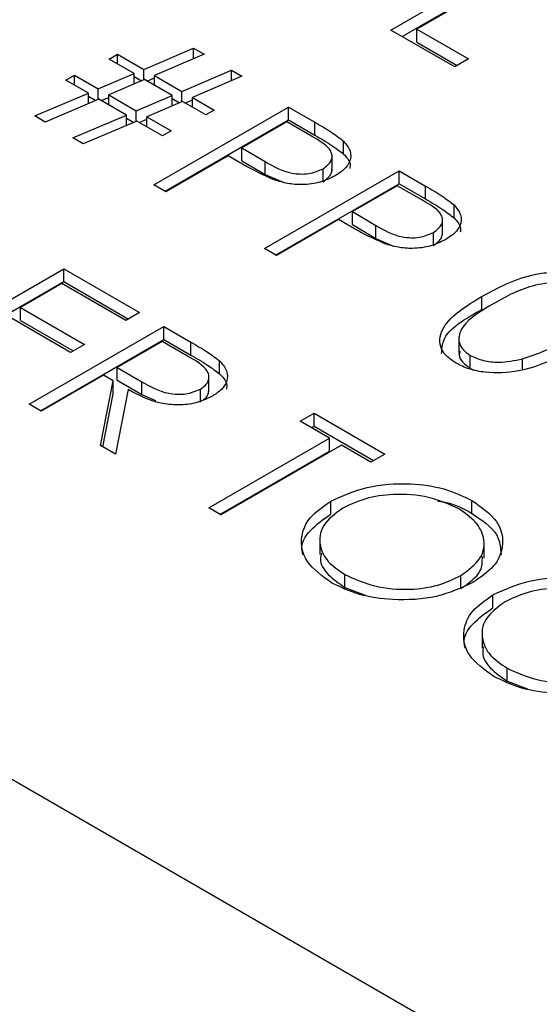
# Model space of a CAD drawing. Header units: inches. Extents: x 1802 to 2468, y -208 to -72.
# Tile 480 of 595: x 2221.305 to 2221.633, y -87.886 to -87.266. Entities that reach past the tile are written whole.
import ezdxf

# ---------------------------------------------------------------- set-up
doc = ezdxf.new("R2010")
doc.units = ezdxf.units.IN
doc.header["$LTSCALE"] = 0.5
doc.header["$MEASUREMENT"] = 0
doc.layers.add('DST-M-S', color=53, linetype='Continuous')

msp = doc.modelspace()

# ---------------------------------------------------------------- linework, layer by layer
at = {"layer": 'DST-M-S', "linetype": 'Continuous', "lineweight": 25}
for p, q in [((2221.53924, -87.27228), (2221.6241, -87.22329)), ((2221.63171, -87.22769), (2221.55556, -87.27165)), ((2221.54632, -87.27636), (2221.6241, -87.23146)), ((2221.5795, -87.29551), (2221.53924, -87.27228)), ((2221.55556, -87.27165), (2221.5882, -87.29049)), ((2221.55556, -87.27981), (2221.55556, -87.27165)), ((2221.38368, -87.29708), (2221.41496, -87.28374)), ((2221.41496, -87.28374), (2221.42152, -87.28752)), ((2221.41496, -87.29032), (2221.41496, -87.28374)), ((2221.55556, -87.27981), (2221.58113, -87.29457)), ((2221.36165, -87.29064), (2221.36709, -87.2875)), ((2221.37743, -87.29975), (2221.36165, -87.29064)), ((2221.36709, -87.2875), (2221.38368, -87.29708)), ((2221.36709, -87.29379), (2221.36709, -87.2875)), ((2221.42152, -87.28752), (2221.39024, -87.30087)), ((2221.5882, -87.29049), (2221.5795, -87.29551)), ((2221.38368, -87.30367), (2221.38368, -87.29708)), ((2221.40761, -87.3109), (2221.43889, -87.29755)), ((2221.43889, -87.29755), (2221.44545, -87.30134)), ((2221.43889, -87.30414), (2221.43889, -87.29755)), ((2221.33446, -87.30383), (2221.3399, -87.30069)), ((2221.34865, -87.31203), (2221.33446, -87.30383)), ((2221.3399, -87.30069), (2221.3549, -87.30936)), ((2221.3399, -87.30697), (2221.3399, -87.30069)), ((2221.3549, -87.30936), (2221.37743, -87.29975)), ((2221.38399, -87.30354), (2221.36148, -87.31316)), ((2221.37743, -87.30634), (2221.37743, -87.29975)), ((2221.37743, -87.30164), (2221.38211, -87.30434)), ((2221.40136, -87.31357), (2221.38399, -87.30354)), ((2221.38556, -87.30445), (2221.39024, -87.30245)), ((2221.39024, -87.30087), (2221.40761, -87.3109)), ((2221.39024, -87.30715), (2221.39024, -87.30087)), ((2221.44545, -87.30134), (2221.41418, -87.31469)), ((2221.3549, -87.31596), (2221.3549, -87.30936)), ((2221.31487, -87.32644), (2221.34865, -87.31203)), ((2221.35523, -87.31582), (2221.32145, -87.33024)), ((2221.34865, -87.31863), (2221.34865, -87.31203)), ((2221.34865, -87.31391), (2221.35335, -87.31663)), ((2221.37258, -87.32584), (2221.35523, -87.31582)), ((2221.35678, -87.31672), (2221.36148, -87.31472)), ((2221.36148, -87.31316), (2221.37884, -87.32317)), ((2221.36148, -87.31944), (2221.36148, -87.31316)), ((2221.37884, -87.32317), (2221.40136, -87.31357)), ((2221.40136, -87.32016), (2221.40136, -87.31357)), ((2221.40136, -87.31545), (2221.40604, -87.31816)), ((2221.40761, -87.31749), (2221.40761, -87.3109)), ((2221.40949, -87.31826), (2221.41418, -87.31626)), ((2221.41418, -87.31469), (2221.42801, -87.32267)), ((2221.41418, -87.32097), (2221.41418, -87.31469)), ((2221.40792, -87.31735), (2221.38542, -87.32697)), ((2221.38994, -87.36977), (2221.47479, -87.32079)), ((2221.42257, -87.32581), (2221.40792, -87.31735)), ((2221.42801, -87.32267), (2221.42257, -87.32581)), ((2221.47479, -87.32079), (2221.49143, -87.3304)), ((2221.47479, -87.32895), (2221.47479, -87.32079)), ((2221.32145, -87.33024), (2221.31487, -87.32644)), ((2221.33881, -87.34026), (2221.37258, -87.32584)), ((2221.37258, -87.33245), (2221.37258, -87.32584)), ((2221.37258, -87.32773), (2221.37728, -87.33044)), ((2221.37884, -87.32978), (2221.37884, -87.32317)), ((2221.38072, -87.33054), (2221.38542, -87.32853)), ((2221.38542, -87.32697), (2221.40082, -87.33586)), ((2221.38542, -87.33325), (2221.38542, -87.32697)), ((2221.39701, -87.37386), (2221.47479, -87.32895)), ((2221.47479, -87.32895), (2221.49143, -87.33856)), ((2221.37916, -87.32964), (2221.34539, -87.34405)), ((2221.39538, -87.339), (2221.37916, -87.32964)), ((2221.4737, -87.33021), (2221.44542, -87.34654)), ((2221.48922, -87.33917), (2221.4737, -87.33021)), ((2221.49143, -87.33856), (2221.49143, -87.3304)), ((2221.34539, -87.34405), (2221.33881, -87.34026)), ((2221.40082, -87.33586), (2221.39538, -87.339)), ((2221.44542, -87.34654), (2221.46009, -87.35522)), ((2221.44542, -87.3547), (2221.44542, -87.34654)), ((2221.50948, -87.35045), (2221.50948, -87.34229)), ((2221.43671, -87.35156), (2221.39755, -87.37417)), ((2221.44278, -87.35506), (2221.43671, -87.35156)), ((2221.5022, -87.36096), (2221.5022, -87.35075)), ((2221.44542, -87.3547), (2221.46009, -87.36339)), ((2221.46009, -87.36339), (2221.46009, -87.35522)), ((2221.4966, -87.36786), (2221.4966, -87.3597)), ((2221.45956, -87.40997), (2221.54441, -87.36098)), ((2221.46009, -87.36339), (2221.4714, -87.36821)), ((2221.54441, -87.36098), (2221.56105, -87.37059)), ((2221.54441, -87.36915), (2221.54441, -87.36098)), ((2221.39755, -87.37417), (2221.38994, -87.36977)), ((2221.46663, -87.41405), (2221.54441, -87.36915)), ((2221.54332, -87.3704), (2221.51504, -87.38673)), ((2221.55884, -87.37936), (2221.54332, -87.3704)), ((2221.54441, -87.36915), (2221.56105, -87.37875)), ((2221.56105, -87.37875), (2221.56105, -87.37059)), ((2221.5791, -87.39065), (2221.5791, -87.38248)), ((2221.51504, -87.38673), (2221.52971, -87.39541)), ((2221.51504, -87.3949), (2221.51504, -87.38673)), ((2221.57183, -87.40115), (2221.57183, -87.39094)), ((2220.68961, -87.39187), (2226.33232, -90.64934)), ((2221.50634, -87.39175), (2221.46717, -87.41436)), ((2221.51241, -87.39526), (2221.50634, -87.39175)), ((2221.51504, -87.3949), (2221.52971, -87.40358)), ((2221.52971, -87.40358), (2221.52971, -87.39541)), ((2221.56622, -87.40805), (2221.56622, -87.39989)), ((2221.52971, -87.40358), (2221.54103, -87.4084)), ((2221.46717, -87.41436), (2221.45956, -87.40997)), ((2221.24824, -87.47167), (2221.3331, -87.42268)), ((2221.3331, -87.42268), (2221.38096, -87.45032)), ((2221.3331, -87.43085), (2221.3331, -87.42268)), ((2221.25532, -87.47575), (2221.3331, -87.43085)), ((2221.33201, -87.4321), (2221.3059, -87.44718)), ((2221.37226, -87.45534), (2221.33201, -87.4321)), ((2221.3331, -87.43085), (2221.37389, -87.4544)), ((2221.5966, -87.4483), (2221.5966, -87.44013)), ((2221.33745, -87.47544), (2221.2972, -87.4522)), ((2221.3059, -87.44718), (2221.34615, -87.47041)), ((2221.3059, -87.45534), (2221.3059, -87.44718)), ((2221.38096, -87.45032), (2221.37226, -87.45534)), ((2221.3059, -87.45534), (2221.33908, -87.47449)), ((2221.31134, -87.50809), (2221.39619, -87.45911)), ((2221.39619, -87.45911), (2221.41317, -87.46891)), ((2221.39619, -87.46727), (2221.39619, -87.45911)), ((2221.31841, -87.51217), (2221.39619, -87.46727)), ((2221.34615, -87.47041), (2221.33745, -87.47544)), ((2221.3951, -87.46853), (2221.36682, -87.48486)), ((2221.41101, -87.47771), (2221.3951, -87.46853)), ((2221.39619, -87.46727), (2221.41317, -87.47708)), ((2221.41317, -87.47708), (2221.41317, -87.46891)), ((2221.58203, -87.46562), (2221.58203, -87.47582)), ((2221.58935, -87.48552), (2221.58935, -87.47736)), ((2221.43124, -87.48884), (2221.43124, -87.48068)), ((2221.62213, -87.48607), (2221.62213, -87.47946)), ((2221.35812, -87.48988), (2221.31895, -87.51249)), ((2221.3643, -87.49345), (2221.35812, -87.48988)), ((2221.36682, -87.48486), (2221.38224, -87.49389)), ((2221.36682, -87.49302), (2221.36682, -87.48486)), ((2221.42461, -87.50009), (2221.42461, -87.48988)), ((2221.58935, -87.48552), (2221.59203, -87.48654)), ((2221.35631, -87.53406), (2221.3643, -87.49345)), ((2221.3643, -87.50162), (2221.3643, -87.49345)), ((2221.36682, -87.49302), (2221.38224, -87.50206)), ((2221.38224, -87.50206), (2221.38224, -87.49389)), ((2221.35776, -87.53489), (2221.3643, -87.50162)), ((2221.37372, -87.49889), (2221.36573, -87.53949)), ((2221.38224, -87.50206), (2221.39091, -87.50576)), ((2221.41921, -87.50674), (2221.41921, -87.49857)), ((2221.31895, -87.51249), (2221.31134, -87.50809)), ((2221.48213, -87.51877), (2221.49084, -87.51374)), ((2221.49084, -87.51374), (2221.53544, -87.53949)), ((2221.49084, -87.52191), (2221.49084, -87.51374)), ((2221.50063, -87.52944), (2221.48213, -87.51877)), ((2221.4892, -87.52285), (2221.49084, -87.52191)), ((2221.49084, -87.52191), (2221.52837, -87.54358)), ((2221.42448, -87.5734), (2221.50063, -87.52944)), ((2221.50063, -87.53761), (2221.50063, -87.52944)), ((2221.36573, -87.53949), (2221.35631, -87.53406)), ((2221.43155, -87.57749), (2221.50063, -87.53761)), ((2221.50824, -87.53384), (2221.43209, -87.5778)), ((2221.52673, -87.54452), (2221.50824, -87.53384)), ((2221.53544, -87.53949), (2221.52673, -87.54452)), ((2221.50134, -87.57739), (2221.50134, -87.56922)), ((2221.59037, -87.57686), (2221.59037, -87.56869)), ((2221.43209, -87.5778), (2221.42448, -87.5734)), ((2221.49451, -87.59263), (2221.49451, -87.60284)), ((2221.59804, -87.6051), (2221.59804, -87.5949)), ((2221.51025, -87.62355), (2221.51025, -87.61538)), ((2221.58335, -87.62425), (2221.58335, -87.61608)), ((2221.51025, -87.62355), (2221.52317, -87.62848)), ((2221.6036, -87.63642), (2221.6036, -87.62826)), ((2221.59677, -87.65166), (2221.59677, -87.66187)), ((2221.61251, -87.68258), (2221.61251, -87.67442)), ((2221.61251, -87.68258), (2221.62542, -87.68751))]:
    msp.add_line(p, q, dxfattribs=at)
for points, knots in [([(2221.49143, -87.3304), (2221.49507, -87.33248), (2221.50156, -87.33621), (2221.50706, -87.34043), (2221.50948, -87.34229)], [0, 0, 0, 0, 0.5603137, 1, 1, 1, 1]), ([(2221.4966, -87.3597), (2221.49865, -87.35807), (2221.50173, -87.35562), (2221.50243, -87.35161), (2221.50074, -87.34567), (2221.49434, -87.34205), (2221.48922, -87.33917)], [0, 0, 0, 0, 0.248969, 0.374729, 0.500383, 1, 1, 1, 1]), ([(2221.49143, -87.33856), (2221.49507, -87.34065), (2221.50156, -87.34437), (2221.50706, -87.3486), (2221.50948, -87.35045)], [0, 0, 0, 0, 0.5603137, 1, 1, 1, 1]), ([(2221.50948, -87.34229), (2221.51113, -87.34431), (2221.51442, -87.34836), (2221.51401, -87.35476), (2221.51031, -87.36014), (2221.50627, -87.36276), (2221.50425, -87.36407)], [0, 0, 0, 0, 0.279705, 0.559381, 0.779509, 1, 1, 1, 1]), ([(2221.50948, -87.35045), (2221.51133, -87.35247), (2221.51398, -87.35537), (2221.51354, -87.35857), (2221.51341, -87.35954)], [0, 0, 0, 0, 0.697647, 1, 1, 1, 1]), ([(2221.46578, -87.36673), (2221.46126, -87.36471), (2221.45318, -87.36108), (2221.44596, -87.3569), (2221.44278, -87.35506)], [0, 0, 0, 0, 0.559694, 1, 1, 1, 1]), ([(2221.46009, -87.35522), (2221.46524, -87.35822), (2221.47169, -87.36196), (2221.48219, -87.36313), (2221.48936, -87.36276), (2221.49371, -87.36092), (2221.4966, -87.3597)], [0, 0, 0, 0, 0.499721, 0.62535, 0.751083, 1, 1, 1, 1]), ([(2221.4966, -87.36786), (2221.49871, -87.36623), (2221.50182, -87.36383), (2221.50209, -87.36089), (2221.50217, -87.35994)], [0, 0, 0, 0, 0.6764777, 1, 1, 1, 1]), ([(2221.50425, -87.36407), (2221.50125, -87.36557), (2221.49526, -87.36857), (2221.48419, -87.37004), (2221.47402, -87.36924), (2221.46853, -87.36757), (2221.46578, -87.36673)], [0, 0, 0, 0, 0.280099, 0.559324, 0.779458, 1, 1, 1, 1]), ([(2221.56105, -87.37059), (2221.56469, -87.37268), (2221.57119, -87.3764), (2221.57669, -87.38062), (2221.5791, -87.38248)], [0, 0, 0, 0, 0.560314, 1, 1, 1, 1]), ([(2221.56622, -87.39989), (2221.56827, -87.39826), (2221.57136, -87.39581), (2221.57206, -87.3918), (2221.57036, -87.38586), (2221.56396, -87.38225), (2221.55884, -87.37936)], [0, 0, 0, 0, 0.248969, 0.374729, 0.500383, 1, 1, 1, 1]), ([(2221.56105, -87.37875), (2221.56469, -87.38084), (2221.57119, -87.38457), (2221.57669, -87.38879), (2221.5791, -87.39065)], [0, 0, 0, 0, 0.560314, 1, 1, 1, 1]), ([(2221.5791, -87.38248), (2221.58075, -87.38451), (2221.58405, -87.38856), (2221.58364, -87.39495), (2221.57993, -87.40033), (2221.57589, -87.40295), (2221.57387, -87.40427)], [0, 0, 0, 0, 0.279705, 0.559381, 0.779509, 1, 1, 1, 1]), ([(2221.5791, -87.39065), (2221.58095, -87.39267), (2221.58361, -87.39556), (2221.58317, -87.39876), (2221.58303, -87.39973)], [0, 0, 0, 0, 0.697647, 1, 1, 1, 1]), ([(2221.5354, -87.40692), (2221.53088, -87.4049), (2221.5228, -87.40128), (2221.51558, -87.3971), (2221.51241, -87.39526)], [0, 0, 0, 0, 0.559694, 1, 1, 1, 1]), ([(2221.52971, -87.39541), (2221.53486, -87.39841), (2221.54131, -87.40216), (2221.55182, -87.40332), (2221.55898, -87.40296), (2221.56333, -87.40111), (2221.56622, -87.39989)], [0, 0, 0, 0, 0.499721, 0.62535, 0.751083, 1, 1, 1, 1]), ([(2221.56622, -87.40805), (2221.56833, -87.40643), (2221.57144, -87.40402), (2221.57171, -87.40108), (2221.57179, -87.40013)], [0, 0, 0, 0, 0.676478, 1, 1, 1, 1]), ([(2221.57387, -87.40427), (2221.57087, -87.40576), (2221.56488, -87.40876), (2221.55382, -87.41023), (2221.54364, -87.40943), (2221.53815, -87.40776), (2221.5354, -87.40692)], [0, 0, 0, 0, 0.280099, 0.559324, 0.779458, 1, 1, 1, 1]), ([(2221.5966, -87.44013), (2221.60706, -87.43447), (2221.62015, -87.42739), (2221.6408, -87.42459), (2221.65137, -87.42485), (2221.66155, -87.42679), (2221.66692, -87.42942), (2221.6696, -87.43074)], [0, 0, 0, 0, 0.498702, 0.624177, 0.749467, 0.874745, 1, 1, 1, 1]), ([(2221.66115, -87.43591), (2221.65901, -87.4349), (2221.65473, -87.43288), (2221.64659, -87.43162), (2221.6383, -87.43165), (2221.62235, -87.43438), (2221.61229, -87.44001), (2221.60424, -87.44451)], [0, 0, 0, 0, 0.125139, 0.250418, 0.375519, 0.500847, 1, 1, 1, 1]), ([(2221.5804, -87.48224), (2221.57812, -87.48069), (2221.57357, -87.4776), (2221.569, -87.46983), (2221.57212, -87.45517), (2221.5868, -87.44615), (2221.5966, -87.44013)], [0, 0, 0, 0, 0.125551, 0.25109, 0.50025, 1, 1, 1, 1]), ([(2221.60424, -87.44451), (2221.59637, -87.44912), (2221.58459, -87.45603), (2221.58116, -87.46742), (2221.58416, -87.47364), (2221.58762, -87.47612), (2221.58935, -87.47736)], [0, 0, 0, 0, 0.500291, 0.749086, 0.874606, 1, 1, 1, 1]), ([(2221.57126, -87.47609), (2221.5714, -87.47331), (2221.57194, -87.46236), (2221.58606, -87.4543), (2221.5966, -87.4483)], [0, 0, 0, 0, 0.254367, 1, 1, 1, 1]), ([(2221.41317, -87.46891), (2221.41679, -87.47098), (2221.42324, -87.47469), (2221.4288, -87.47885), (2221.43124, -87.48068)], [0, 0, 0, 0, 0.56024, 1, 1, 1, 1]), ([(2221.62213, -87.47946), (2221.62712, -87.47782), (2221.63604, -87.4749), (2221.64342, -87.4708), (2221.64667, -87.469)], [0, 0, 0, 0, 0.559599, 1, 1, 1, 1]), ([(2221.41921, -87.49857), (2221.42036, -87.4978), (2221.42266, -87.49626), (2221.42436, -87.49333), (2221.42485, -87.4903), (2221.4227, -87.48427), (2221.41621, -87.48062), (2221.41101, -87.47771)], [0, 0, 0, 0, 0.1253074, 0.250617, 0.3759543, 0.5012806, 1, 1, 1, 1]), ([(2221.41317, -87.47708), (2221.41679, -87.47915), (2221.42324, -87.48285), (2221.4288, -87.48701), (2221.43124, -87.48884)], [0, 0, 0, 0, 0.56024, 1, 1, 1, 1]), ([(2221.65425, -87.47341), (2221.64359, -87.47902), (2221.62761, -87.48742), (2221.60201, -87.48889), (2221.58849, -87.48621), (2221.58309, -87.48356), (2221.5804, -87.48224)], [0, 0, 0, 0, 0.499407, 0.748743, 0.874372, 1, 1, 1, 1]), ([(2221.58286, -87.47487), (2221.5826, -87.47561), (2221.58179, -87.47792), (2221.58432, -87.48181), (2221.58768, -87.48429), (2221.58935, -87.48552)], [0, 0, 0, 0, 0.191677, 0.596042, 1, 1, 1, 1]), ([(2221.58935, -87.47736), (2221.59196, -87.47853), (2221.59718, -87.48087), (2221.60919, -87.48221), (2221.61722, -87.4805), (2221.62213, -87.47946)], [0, 0, 0, 0, 0.280257, 0.560781, 1, 1, 1, 1]), ([(2221.43124, -87.48068), (2221.43302, -87.48272), (2221.43658, -87.48681), (2221.43646, -87.49335), (2221.43297, -87.49894), (2221.42886, -87.50163), (2221.4268, -87.50298)], [0, 0, 0, 0, 0.279797, 0.5595, 0.779626, 1, 1, 1, 1]), ([(2221.43124, -87.48884), (2221.4332, -87.49088), (2221.43615, -87.49396), (2221.43581, -87.49741), (2221.43569, -87.49858)], [0, 0, 0, 0, 0.663336, 1, 1, 1, 1]), ([(2221.38224, -87.49389), (2221.38746, -87.49689), (2221.39401, -87.50065), (2221.40458, -87.50197), (2221.41185, -87.50166), (2221.41627, -87.49981), (2221.41921, -87.49857)], [0, 0, 0, 0, 0.499827, 0.625498, 0.751208, 1, 1, 1, 1]), ([(2221.4268, -87.50298), (2221.4239, -87.5044), (2221.41809, -87.50724), (2221.40677, -87.50893), (2221.39007, -87.50753), (2221.38046, -87.50245), (2221.37372, -87.49889)], [0, 0, 0, 0, 0.18712, 0.373979, 0.560911, 1, 1, 1, 1]), ([(2221.42088, -87.50546), (2221.4214, -87.50509), (2221.42304, -87.50394), (2221.42432, -87.50168), (2221.42445, -87.49987), (2221.4245, -87.49906)], [0, 0, 0, 0, 0.207022, 0.646979, 1, 1, 1, 1]), ([(2221.50134, -87.56922), (2221.50867, -87.5659), (2221.52333, -87.55924), (2221.54986, -87.55734), (2221.5734, -87.56067), (2221.58472, -87.56602), (2221.59037, -87.56869)], [0, 0, 0, 0, 0.279731, 0.559327, 0.77968, 1, 1, 1, 1]), ([(2221.58205, -87.57393), (2221.57599, -87.57124), (2221.56389, -87.56586), (2221.54218, -87.56424), (2221.52282, -87.56695), (2221.5136, -87.57138), (2221.50899, -87.5736)], [0, 0, 0, 0, 0.279627, 0.55935, 0.77963, 1, 1, 1, 1]), ([(2221.50185, -87.62058), (2221.496, -87.61637), (2221.48431, -87.60794), (2221.48167, -87.59257), (2221.48723, -87.57895), (2221.49663, -87.57247), (2221.50134, -87.56922)], [0, 0, 0, 0, 0.279663, 0.559354, 0.779636, 1, 1, 1, 1]), ([(2221.56895, -87.5691), (2221.57019, -87.56927), (2221.5785, -87.57041), (2221.58492, -87.5739), (2221.59037, -87.57686)], [0, 0, 0, 0, 0.149262, 1, 1, 1, 1]), ([(2221.59037, -87.56869), (2221.59633, -87.57294), (2221.60822, -87.58142), (2221.61105, -87.59695), (2221.60529, -87.61069), (2221.59573, -87.61722), (2221.59095, -87.62049)], [0, 0, 0, 0, 0.279767, 0.559358, 0.779571, 1, 1, 1, 1]), ([(2221.50899, -87.5736), (2221.50429, -87.57706), (2221.49489, -87.58399), (2221.49361, -87.59657), (2221.49869, -87.60752), (2221.50639, -87.61276), (2221.51025, -87.61538)], [0, 0, 0, 0, 0.279416, 0.559077, 0.779478, 1, 1, 1, 1]), ([(2221.58335, -87.61608), (2221.58809, -87.61259), (2221.59756, -87.60562), (2221.59892, -87.59292), (2221.59345, -87.58196), (2221.58585, -87.57661), (2221.58205, -87.57393)], [0, 0, 0, 0, 0.279468, 0.55887, 0.779516, 1, 1, 1, 1]), ([(2221.59037, -87.57686), (2221.59658, -87.58109), (2221.60778, -87.58871), (2221.60843, -87.59862), (2221.60872, -87.60303)], [0, 0, 0, 0, 0.554805, 1, 1, 1, 1]), ([(2221.48389, -87.60273), (2221.48361, -87.60172), (2221.48215, -87.59657), (2221.48769, -87.58708), (2221.49679, -87.58062), (2221.50134, -87.57739)], [0, 0, 0, 0, 0.108942, 0.554389, 1, 1, 1, 1]), ([(2221.49548, -87.60187), (2221.49519, -87.60309), (2221.49407, -87.6077), (2221.49901, -87.61571), (2221.5065, -87.62093), (2221.51025, -87.62355)], [0, 0, 0, 0, 0.153197, 0.576483, 1, 1, 1, 1]), ([(2221.58335, -87.62425), (2221.58835, -87.62077), (2221.5969, -87.61483), (2221.59694, -87.6072), (2221.59695, -87.60402)], [0, 0, 0, 0, 0.584093, 1, 1, 1, 1]), ([(2221.59095, -87.62049), (2221.58362, -87.62386), (2221.56896, -87.6306), (2221.54228, -87.63205), (2221.51869, -87.62878), (2221.50746, -87.62332), (2221.50185, -87.62058)], [0, 0, 0, 0, 0.2796304, 0.5593429, 0.7795972, 1, 1, 1, 1]), ([(2221.51025, -87.61538), (2221.51625, -87.61814), (2221.52825, -87.62365), (2221.55003, -87.62549), (2221.56946, -87.62275), (2221.57872, -87.6183), (2221.58335, -87.61608)], [0, 0, 0, 0, 0.27983, 0.559389, 0.779654, 1, 1, 1, 1]), ([(2221.6036, -87.62826), (2221.61093, -87.62493), (2221.62559, -87.61828), (2221.65211, -87.61637), (2221.67566, -87.61971), (2221.68698, -87.62505), (2221.69263, -87.62773)], [0, 0, 0, 0, 0.279731, 0.559327, 0.77968, 1, 1, 1, 1]), ([(2221.6843, -87.63297), (2221.67825, -87.63028), (2221.66615, -87.62489), (2221.64444, -87.62327), (2221.62508, -87.62598), (2221.61586, -87.63042), (2221.61125, -87.63263)], [0, 0, 0, 0, 0.279627, 0.55935, 0.77963, 1, 1, 1, 1]), ([(2221.60411, -87.67962), (2221.59826, -87.6754), (2221.58657, -87.66697), (2221.58393, -87.6516), (2221.58948, -87.63799), (2221.59889, -87.6315), (2221.6036, -87.62826)], [0, 0, 0, 0, 0.279663, 0.559354, 0.779636, 1, 1, 1, 1]), ([(2221.61125, -87.63263), (2221.60655, -87.6361), (2221.59715, -87.64302), (2221.59587, -87.6556), (2221.60095, -87.66655), (2221.60865, -87.67179), (2221.61251, -87.67442)], [0, 0, 0, 0, 0.279416, 0.559077, 0.779478, 1, 1, 1, 1]), ([(2221.58615, -87.66176), (2221.58586, -87.66075), (2221.58441, -87.6556), (2221.58995, -87.64611), (2221.59905, -87.63965), (2221.6036, -87.63642)], [0, 0, 0, 0, 0.108942, 0.554389, 1, 1, 1, 1]), ([(2221.59774, -87.6609), (2221.59745, -87.66213), (2221.59633, -87.66673), (2221.60127, -87.67474), (2221.60876, -87.67997), (2221.61251, -87.68258)], [0, 0, 0, 0, 0.153197, 0.576483, 1, 1, 1, 1]), ([(2221.61251, -87.67442), (2221.61851, -87.67717), (2221.63051, -87.68268), (2221.65228, -87.68452), (2221.67172, -87.68178), (2221.68098, -87.67734), (2221.68561, -87.67511)], [0, 0, 0, 0, 0.27983, 0.559389, 0.779654, 1, 1, 1, 1]), ([(2221.69321, -87.67952), (2221.68588, -87.68289), (2221.67122, -87.68963), (2221.64454, -87.69108), (2221.62094, -87.68781), (2221.60972, -87.68235), (2221.60411, -87.67962)], [0, 0, 0, 0, 0.27963, 0.559343, 0.779597, 1, 1, 1, 1])]:
    msp.add_open_spline(points, degree=3, knots=knots, dxfattribs=at)

doc.saveas('drawing.dxf')
